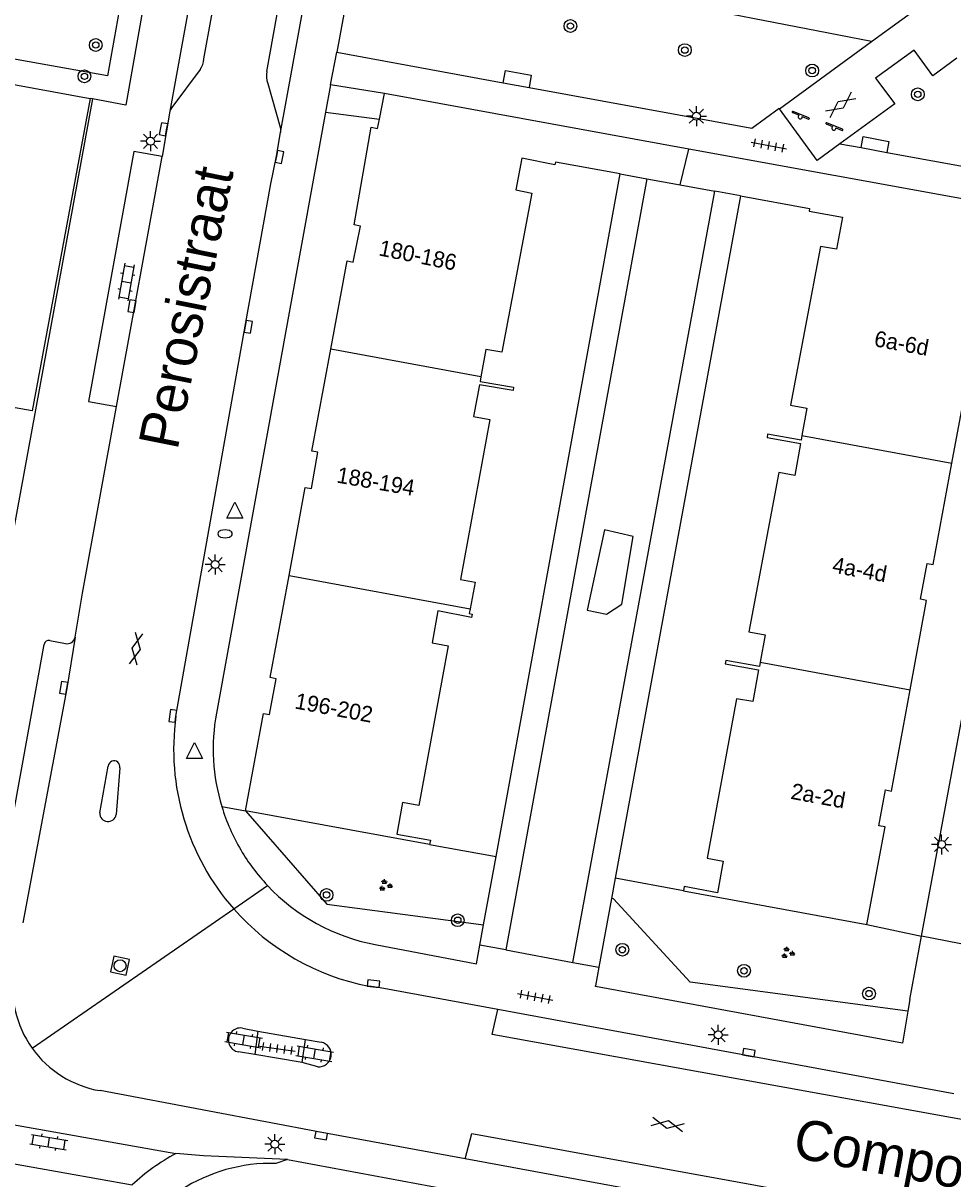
# Model space of a CAD drawing. Extents: x 132999 to 136000, y 398499 to 400501.
# Drawn here: x 133228.8 to 133287, y 400236.7 to 400309.1 of the extents above; entities that cross this region are included whole.
import ezdxf

# ---------------------------------------------------------------- set-up
doc = ezdxf.new("R2010")
doc.units = 0
for name, color, linetype in [('gg-afsc-erfafscheiding', 7, 'Continuous'), ('gg-anno-huisnummerreeks BGT', 7, 'Continuous'), ('gg-anno-openbare ruimte label', 7, 'Continuous'), ('gg-bbg-gedigitaliseerde bebouwing', 7, 'Continuous'), ('gg-bbg-hoofdgebouw', 7, 'Continuous'), ('gg-bbg-tussenscheiding', 7, 'Continuous'), ('gg-knt-verharding', 7, 'Continuous'), ('gg-knt-verharding nz', 7, 'Continuous'), ('gt-grn-groengrens', 7, 'Continuous'), ('gt-grn-vlakafsluiter', 7, 'Continuous'), ('gt-grn-weggrens', 7, 'Continuous'), ('gt-symb-boom', 7, 'Continuous'), ('gt-symb-brandkraan', 7, 'Continuous'), ('gt-symb-gesloten verharding', 7, 'Continuous'), ('gt-symb-groenvak', 7, 'Continuous'), ('gt-symb-klinker verharding', 7, 'Continuous'), ('gt-symb-kolk', 7, 'Continuous'), ('gt-symb-lichtmast', 7, 'Continuous'), ('gt-symb-rioolschacht', 7, 'Continuous'), ('gt-symb-speelvoorziening', 7, 'Continuous'), ('gt-symb-tegel verharding', 7, 'Continuous'), ('gt-symb-waterafsluiter', 7, 'Continuous')]:
    doc.layers.add(name, color=color, linetype=linetype)

# ---------------------------------------------------------------- blocks, each defined once
blk = doc.blocks.new('gt0-TEG1')
at = {"layer": 'gt-symb-tegel verharding'}
for p, q in [((-1.125, 0), (1.125, 0)), ((-0.9, -0.25), (-0.9, 0.25)), ((-0.45, -0.25), (-0.45, 0.25)), ((0, -0.25), (0, 0.25)), ((0.45, -0.25), (0.45, 0.25)), ((0.9, -0.25), (0.9, 0.25))]:
    blk.add_line(p, q, dxfattribs=at)
blk = doc.blocks.new('gt0-SV')
at = {"layer": 'gt-symb-speelvoorziening'}
for p, q in [((-0.477, 0.255), (-0.08, 0.096)), ((0.542, -0.076), (-0.449, 0.324)), ((0.125, 0.014), (0.515, -0.143))]:
    blk.add_line(p, q, dxfattribs=at)
for centre, radius, start, end in [((-0.466, 0.291), 0.0369, 63.6251, 252.66016), ((-0.002, -0.005), 0.128, 127.68665, 8.59861), ((0.531, -0.111), 0.0363, 243.50852, 72.54358)]:
    blk.add_arc(centre, radius, start, end, dxfattribs=at)
blk = doc.blocks.new('gt0-GESVH1')
at = {"layer": 'gt-symb-gesloten verharding'}
for p, q in [((-0.992, -0.261), (0.008, 0.239)), ((0.008, -0.261), (-0.992, 0.239)), ((0.008, 0.239), (1.008, -0.261)), ((1.008, 0.239), (0.008, -0.261))]:
    blk.add_line(p, q, dxfattribs=at)
blk = doc.blocks.new('gt0-BOOM')
at = {"layer": 'gt-symb-boom'}
for radius in [0.4, 0.2]:
    blk.add_circle((0, 0), radius, dxfattribs=at)
blk = doc.blocks.new('gt0-LMAST')
at = {"layer": 'gt-symb-lichtmast'}
for p, q in [((-0.182, 0.173), (-0.447, 0.438)), ((-0.005, 0.246), (-0.005, 0.621)), ((0.172, 0.173), (0.437, 0.438)), ((-0.255, -0.004), (-0.63, -0.004)), ((-0.182, -0.181), (-0.447, -0.446)), ((-0.005, -0.254), (-0.005, -0.629)), ((0.437, -0.446), (0.172, -0.181)), ((0.245, -0.004), (0.62, -0.004))]:
    blk.add_line(p, q, dxfattribs=at)
blk.add_circle((-0.005, -0.004), 0.25, dxfattribs=at)
blk = doc.blocks.new('gt0-GRVAK')
at = {"layer": 'gt-symb-groenvak'}
for p, q in [((-0.11, 0.189), (-0.228, 0.24)), ((-0.182, 0.153), (0.088, 0.153)), ((-0.091, 0.211), (-0.156, 0.322)), ((-0.047, 0.214), (-0.047, 0.393)), ((-0.004, 0.211), (0.061, 0.322)), ((0.015, 0.189), (0.133, 0.24)), ((0.262, -0.052), (0.197, 0.059)), ((0.305, -0.049), (0.305, 0.13)), ((0.349, -0.052), (0.414, 0.059)), ((-0.245, -0.228), (-0.363, -0.177)), ((-0.318, -0.264), (-0.047, -0.264)), ((-0.226, -0.206), (-0.291, -0.095)), ((-0.183, -0.203), (-0.183, -0.024)), ((-0.139, -0.206), (-0.074, -0.095)), ((-0.12, -0.228), (-0.002, -0.177)), ((0.243, -0.074), (0.125, -0.023)), ((0.17, -0.11), (0.441, -0.11)), ((0.368, -0.074), (0.486, -0.023))]:
    blk.add_line(p, q, dxfattribs=at)
blk = doc.blocks.new('gt0-KOLK')
at = {"layer": 'gt-symb-kolk'}
blk.add_lwpolyline([(0, 0), (0.375, 0), (0.375, 0.4), (-0.375, 0.4), (-0.375, 0), (0, 0)], dxfattribs=at)
blk = doc.blocks.new('gt0-BR')
at = {"layer": 'gt-symb-brandkraan'}
for centre, radius, start, end in [((-0.244, 0), 0.206, 107.56694, 252.43307), ((0.599, -2.664), 3, 106.89205, 107.56694), ((0, -0.691), 0.938, 73.10799, 106.89205), ((-0.599, -2.664), 3, 72.43309, 73.10799), ((0.244, 0), 0.206, 287.56695, 72.43309), ((0.599, 2.664), 3, 252.43307, 253.10797), ((0, 0.691), 0.938, 253.10797, 286.89206), ((-0.599, 2.664), 3, 286.89206, 287.56695)]:
    blk.add_arc(centre, radius, start, end, dxfattribs=at)
blk = doc.blocks.new('gt0-WAFSL')
at = {"layer": 'gt-symb-waterafsluiter'}
for p, q in [((-0.5, -0.333), (0, 0.667)), ((0, 0.667), (0.5, -0.333)), ((0.5, -0.333), (-0.5, -0.333))]:
    blk.add_line(p, q, dxfattribs=at)
blk = doc.blocks.new('gt0-KL1')
at = {"layer": 'gt-symb-klinker verharding'}
for p, q in [((-1.15, 0.3), (1.15, 0.3)), ((-1, -0.3), (-1, 0.3)), ((-0.5, 0.3), (-0.5, 0.45)), ((0, -0.3), (0, 0.3)), ((0.5, 0.3), (0.5, 0.45)), ((1, -0.3), (1, 0.3)), ((-1.15, -0.3), (1.15, -0.3)), ((-0.5, -0.45), (-0.5, -0.3)), ((0.5, -0.45), (0.5, -0.3))]:
    blk.add_line(p, q, dxfattribs=at)
blk = doc.blocks.new('gt0-RS')
at = {"layer": 'gt-symb-rioolschacht'}
blk.add_lwpolyline([(-0.5, -0.5), (0.5, -0.5), (0.5, 0.5), (-0.5, 0.5)], close=True, dxfattribs=at)
blk.add_circle((0, 0), 0.375, dxfattribs=at)

msp = doc.modelspace()

# ---------------------------------------------------------------- linework, layer by layer
at = {"layer": 'gg-afsc-erfafscheiding'}
for p, q in [((133254.26, 400257.67), (133258.423, 400256.907)), ((133270.16, 400254.77), (133265.885, 400255.554))]:
    msp.add_line(p, q, dxfattribs=at)
at = {"layer": 'gg-bbg-gedigitaliseerde bebouwing'}
msp.add_lwpolyline([(133229.367, 400284.807), (133204.898, 400289.122), (133208.46, 400308.81)], dxfattribs=at)
at = {"layer": 'gg-bbg-hoofdgebouw'}
for p, q in [((133208.46, 400308.81), (133233.01, 400304.364)), ((133251.123, 400303.052), (133251.44, 400304.66)), ((133270.5, 400301.185), (133251.44, 400304.66)), ((133233.01, 400304.364), (133229.367, 400284.807)), ((133289.56, 400297.71), (133270.5, 400301.185)), ((133266.201, 400299.637), (133267.86, 400299.334)), ((133267.86, 400299.334), (133269.96, 400298.95)), ((133269.96, 400298.95), (133272.114, 400298.556)), ((133273.73, 400298.26), (133272.114, 400298.556)), ((133254.26, 400257.67), (133242.74, 400259.77)), ((133270.16, 400254.77), (133281.65, 400252.65))]:
    msp.add_line(p, q, dxfattribs=at)
for points in [[(133248.07, 400288.667), (133249.1, 400294.19), (133249.48, 400294.12), (133249.93, 400296.37), (133249.54, 400296.45), (133250.61, 400302.56), (133251.01, 400302.48), (133251.123, 400303.052)], [(133266.201, 400299.637), (133262.14, 400300.38), (133262.11, 400300.21), (133260.03, 400300.63), (133259.66, 400298.63), (133260.67, 400298.44), (133258.78, 400288.47), (133257.78, 400288.65), (133257.478, 400286.926)], [(133273.73, 400298.26), (133278.05, 400297.47), (133278.02, 400297.3), (133280.12, 400296.92), (133279.75, 400294.92), (133278.74, 400295.1), (133276.86, 400285.16), (133277.88, 400284.98), (133277.58, 400283.256)], [(133286.972, 400281.528), (133288, 400287.1), (133287.62, 400287.17), (133288.03, 400289.41), (133288.42, 400289.34), (133289.55, 400295.46)], [(133245.463, 400274.511), (133246.48, 400280.01), (133246.87, 400279.94), (133247.27, 400282.22), (133246.88, 400282.29), (133248.07, 400288.667)], [(133257.478, 400286.926), (133257.43, 400286.65), (133259.52, 400286.28), (133259.49, 400286.07), (133257.39, 400286.44), (133257.02, 400284.45), (133258.04, 400284.26), (133256.2, 400274.26), (133257.12, 400274.09), (133256.805, 400272.412)], [(133277.58, 400283.256), (133277.53, 400282.97), (133275.43, 400283.34), (133275.39, 400283.14), (133277.49, 400282.77), (133277.13, 400280.77), (133276.12, 400280.95), (133274.26, 400270.98), (133275.27, 400270.79), (133274.959, 400269.072)], [(133284.353, 400267.343), (133285.38, 400272.94), (133285, 400273.01), (133285.41, 400275.25), (133285.8, 400275.18), (133286.972, 400281.528)], [(133242.74, 400259.77), (133243.86, 400265.87), (133244.24, 400265.8), (133244.66, 400268.04), (133244.28, 400268.12), (133245.463, 400274.511)], [(133256.805, 400272.412), (133256.75, 400272.12), (133256.92, 400272.09), (133256.88, 400271.87), (133254.78, 400272.28), (133254.42, 400270.28), (133255.42, 400270.1), (133253.58, 400260.11), (133252.56, 400260.29), (133252.21, 400258.31), (133254.311, 400257.93), (133254.26, 400257.67)], [(133274.959, 400269.072), (133274.91, 400268.8), (133272.81, 400269.18), (133272.78, 400268.98), (133274.86, 400268.6), (133274.5, 400266.61), (133273.49, 400266.79), (133271.64, 400256.82), (133272.65, 400256.63), (133272.29, 400254.65), (133270.2, 400255.03), (133270.16, 400254.77)], [(133281.65, 400252.65), (133282.78, 400258.77), (133282.4, 400258.84), (133282.81, 400261.08), (133283.19, 400261.01), (133284.353, 400267.343)]]:
    msp.add_lwpolyline(points, dxfattribs=at)
at = {"layer": 'gg-bbg-tussenscheiding'}
for p, q in [((133269.96, 400298.95), (133270.5, 400301.185)), ((133257.478, 400286.926), (133248.07, 400288.667)), ((133277.58, 400283.256), (133286.972, 400281.528)), ((133245.463, 400274.511), (133256.805, 400272.412)), ((133274.959, 400269.072), (133284.353, 400267.343))]:
    msp.add_line(p, q, dxfattribs=at)
at = {"layer": 'gg-knt-verharding'}
for p, q in [((133249.865, 400315.048), (133248.452, 400307.251)), ((133281.94, 400307.912), (133289.972, 400313.777)), ((133244.079, 400306.049), (133245.055, 400311.475)), ((133276.172, 400303.7), (133281.94, 400307.912)), ((133248.452, 400307.251), (133258.877, 400305.344)), ((133248.05, 400305.21), (133247.739, 400303.493)), ((133251.44, 400304.66), (133248.05, 400305.21)), ((133233.16, 400304.33), (133223.184, 400250.063)), ((133238.005, 400303.562), (133237.51, 400300.723)), ((133247.739, 400303.493), (133240.915, 400265.892)), ((133279.958, 400301.513), (133281.281, 400301.278)), ((133234.657, 400285.08), (133237.51, 400300.723)), ((133282.891, 400300.985), (133296.786, 400298.441)), ((133258.423, 400256.907), (133266.201, 400299.637)), ((133267.86, 400299.334), (133259.04, 400251.066)), ((133263.238, 400250.283), (133272.114, 400298.556)), ((133273.73, 400298.26), (133265.885, 400255.554)), ((133285.068, 400251.92), (133292.937, 400294.505)), ((133227.161, 400253.865), (133230.132, 400270.189)), ((133230.484, 400270.44), (133231.456, 400270.242)), ((133233.611, 400259.64), (133234.145, 400262.57)), ((133234.859, 400262.463), (133234.631, 400259.54)), ((133257.644, 400252.629), (133258.423, 400256.907)), ((133265.885, 400255.554), (133265.65, 400254.277)), ((133265.65, 400254.277), (133264.862, 400249.986)), ((133257.414, 400251.363), (133257.644, 400252.629)), ((133284.338, 400247.967), (133285.068, 400251.92)), ((133259.04, 400251.066), (133263.238, 400250.283)), ((133264.862, 400249.986), (133264.65, 400248.83)), ((133284.338, 400247.967), (133284.217, 400247.24)), ((133287.087, 400242.068), (133258.525, 400247.34)), ((133242.539, 400246.174), (133243.508, 400245.993)), ((133243.508, 400245.993), (133243.314, 400244.521)), ((133243.508, 400245.993), (133246.497, 400245.455)), ((133246.281, 400244.026), (133246.497, 400245.455)), ((133246.497, 400245.455), (133247.47, 400245.284)), ((133243.314, 400244.521), (133242.303, 400244.682)), ((133246.281, 400244.026), (133243.314, 400244.521)), ((133247.256, 400243.755), (133246.281, 400244.026)), ((133240.45, 400240.972), (133233.629, 400242.26)), ((133226.48, 400240.443), (133238.37, 400238.323)), ((133226.002, 400238.087), (133235.636, 400236.356)), ((133245.368, 400237.955), (133244.64, 400237.705)), ((133245.368, 400237.955), (133255.247, 400236.121)), ((133297.504, 400230.459), (133256.499, 400237.987))]:
    msp.add_line(p, q, dxfattribs=at)
for points in [[(133240.133, 400306.829), (133241.091, 400312.108), (133241.101, 400312.447), (133241.041, 400312.778), (133240.227, 400315.489), (133240.205, 400315.664), (133240.213, 400315.845)], [(133236.24, 400309.605), (133235.25, 400303.93), (133233.16, 400304.33)], [(133287.276, 400306.869), (133285.783, 400305.781), (133284.611, 400307.385), (133282.191, 400305.632), (133283.384, 400304.024), (133279.958, 400301.513)], [(133239.889, 400306.177), (133238.12, 400303.797), (133238.05, 400303.683), (133238.005, 400303.562)], [(133258.877, 400305.344), (133259.017, 400306.113), (133260.626, 400305.82), (133260.503, 400305.047)], [(133244.128, 400305.291), (133244.916, 400302.555), (133244.937, 400302.395), (133244.929, 400302.231)], [(133260.503, 400305.047), (133274.444, 400302.505), (133276.143, 400303.74), (133276.172, 400303.7)], [(133279.958, 400301.513), (133278.535, 400300.479), (133276.172, 400303.7)], [(133238.379, 400265.69), (133242.715, 400290.1), (133244.326, 400299.009), (133244.671, 400300.735), (133244.929, 400302.231)], [(133281.281, 400301.278), (133281.411, 400301.984), (133283.01, 400301.657), (133282.891, 400300.985)], [(133237.51, 400300.723), (133235.735, 400301.043), (133232.9, 400285.398), (133234.657, 400285.08)], [(133232.063, 400270.634), (133232.536, 400273.399), (133234.657, 400285.08)], [(133232.063, 400270.634), (133231.551, 400267.437), (133228.789, 400252.767)], [(133250.852, 400251.402), (133257.2, 400250.19), (133257.414, 400251.363)], [(133258.525, 400247.34), (133251.172, 400248.697), (133250.462, 400248.795)], [(133284.217, 400247.24), (133283.88, 400245.225), (133264.641, 400248.784), (133264.65, 400248.83)], [(133256.499, 400237.987), (133247.507, 400239.639), (133240.45, 400240.972)]]:
    msp.add_lwpolyline(points, dxfattribs=at)
for centre, radius, start, end in [((133239.023, 400306.873), 1.111, 321.21999, 357.74498), ((133245.554, 400305.764), 1.503, 169.05818, 198.33916), ((133231.566, 400270.738), 0.508, 257.51605, 348.19262), ((133230.444, 400270.124), 0.319, 82.80901, 168.17391), ((133253.326, 400263.611), 15.091, 172.08199, 221.3357), ((133253.178, 400263.66), 12.465, 169.68691, 196.8853), ((133234.506, 400262.54), 0.362, 347.72363, 175.23053), ((133253.234, 400263.675), 12.522, 196.8745, 210.48595), ((133234.124, 400259.618), 0.513, 177.53103, 351.27029), ((133253.182, 400263.654), 12.466, 210.52328, 223.29914), ((133253.197, 400263.665), 12.485, 223.29025, 259.17496), ((133253.326, 400263.613), 15.092, 221.34074, 259.06025), ((133234.707, 400248.713), 6.546, 170.18754, 215.34724), ((133242.418, 400245.428), 0.755, 80.78724, 261.23596), ((133234.703, 400248.716), 6.545, 215.3883, 260.55744), ((133247.331, 400244.524), 0.773, 264.44366, 79.62153), ((133244.753, 400226.567), 13.377, 118.5013, 132.96561), ((133244.334, 400227.344), 10.365, 88.30853, 157.5524)]:
    msp.add_arc(centre, radius, start, end, dxfattribs=at)
at = {"layer": 'gg-knt-verharding nz'}
for points in [[(133375.393, 400224.559), (133258.182, 400245.775), (133258.525, 400247.34)], [(133256.499, 400237.987), (133256.899, 400239.584), (133375.172, 400218.044)]]:
    msp.add_lwpolyline(points, dxfattribs=at)
at = {"layer": 'gt-grn-groengrens'}
for p, q in [((133247.739, 400303.493), (133251.123, 400303.052)), ((133241.251, 400260.04), (133242.74, 400259.77)), ((133281.65, 400252.65), (133285.068, 400251.92))]:
    msp.add_line(p, q, dxfattribs=at)
for points in [[(133234.819, 400309.857), (133234.104, 400305.77), (133190.418, 400313.595)], [(133281.94, 400307.912), (133266.424, 400310.944), (133266.77, 400312.978)], [(133267.008, 400276.95), (133265.222, 400277.363), (133264.121, 400272.337), (133265.337, 400272.085), (133266.3, 400272.714), (133267.008, 400276.95)], [(133242.74, 400259.77), (133247.836, 400253.924), (133257.644, 400252.629)], [(133284.217, 400247.24), (133270.578, 400249.058), (133265.771, 400254.255), (133265.65, 400254.277)]]:
    msp.add_lwpolyline(points, dxfattribs=at)
at = {"layer": 'gt-grn-vlakafsluiter'}
msp.add_line((133233.16, 400304.33), (133233.01, 400304.364), dxfattribs=at)
at = {"layer": 'gt-grn-weggrens'}
for p, q in [((133240.213, 400315.845), (133238.005, 400303.562)), ((133244.929, 400302.231), (133247.217, 400314.724)), ((133248.05, 400305.21), (133248.452, 400307.251)), ((133258.877, 400305.344), (133260.503, 400305.047)), ((133281.281, 400301.278), (133282.891, 400300.985)), ((133241.995, 400253.644), (133244.109, 400255.104)), ((133229.367, 400244.926), (133241.995, 400253.644)), ((133288.18, 400251.32), (133285.068, 400251.92)), ((133259.04, 400251.066), (133257.414, 400251.363)), ((133263.238, 400250.283), (133264.862, 400249.986)), ((133240.107, 400238.182), (133238.37, 400238.323)), ((133245.368, 400237.955), (133240.107, 400238.182))]:
    msp.add_line(p, q, dxfattribs=at)

# ---------------------------------------------------------------- block references
at = {"layer": 'gt-symb-boom'}
for p in [(133263.079, 400308.889), (133233.359, 400307.701), (133270.244, 400307.383), (133232.649, 400305.745), (133278.217, 400306.104), (133284.832, 400304.614), (133247.812, 400254.511), (133256.027, 400252.925), (133266.332, 400251.079), (133281.775, 400248.336)]:
    msp.add_blockref('gt0-BOOM', p, dxfattribs=at)
at = {"layer": 'gt-symb-boom', "rotation": 90}
msp.add_blockref('gt0-BOOM', (133273.951, 400249.76), dxfattribs=at)
at = {"layer": 'gt-symb-brandkraan'}
msp.add_blockref('gt0-BR', (133241.457, 400277.11), dxfattribs=at)
at = {"layer": 'gt-symb-gesloten verharding'}
for p, rotation in [((133279.991, 400303.963), 36.377067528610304), ((133235.872, 400269.912), 79.5773454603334), ((133269.162, 400240.149), -11.130111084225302)]:
    msp.add_blockref('gt0-GESVH1', p, dxfattribs=dict(at, rotation=rotation))
at = {"layer": 'gt-symb-groenvak'}
for p in [(133251.484, 400255.101), (133276.671, 400250.876)]:
    msp.add_blockref('gt0-GRVAK', p, dxfattribs=at)
at = {"layer": 'gt-symb-klinker verharding'}
for p, rotation in [((133235.271, 400292.873), -99.84862238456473), ((133242.62, 400245.435), -9.556527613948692), ((133247.061, 400244.572), -9.556527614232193), ((133230.418, 400239.032), -9.443474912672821)]:
    msp.add_blockref('gt0-KL1', p, dxfattribs=dict(at, rotation=rotation))
at = {"layer": 'gt-symb-kolk'}
for p, rotation in [((133237.798, 400302.394), 79.92566727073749), ((133244.671, 400300.735), -101.29870020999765), ((133235.826, 400291.323), 79.80279442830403), ((133242.715, 400290.1), -100.36632260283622), ((133231.551, 400267.437), 80.89984268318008), ((133238.379, 400265.69), 82.59081596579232), ((133250.723, 400248.754), -7.238726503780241), ((133274.215, 400244.441), -10.48938981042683), ((133247.507, 400239.639), 169.63367739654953)]:
    msp.add_blockref('gt0-KOLK', p, dxfattribs=dict(at, rotation=rotation))
at = {"layer": 'gt-symb-lichtmast'}
for p in [(133270.972, 400303.248), (133236.795, 400301.68), (133240.843, 400275.184), (133286.325, 400257.676), (133272.335, 400245.757), (133244.579, 400238.91)]:
    msp.add_blockref('gt0-LMAST', p, dxfattribs=at)
at = {"layer": 'gt-symb-rioolschacht', "rotation": -102.17475113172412}
msp.add_blockref('gt0-RS', (133234.878, 400250.079), dxfattribs=at)
at = {"layer": 'gt-symb-speelvoorziening'}
for p in [(133277.474, 400303.214), (133279.579, 400302.504)]:
    msp.add_blockref('gt0-SV', p, dxfattribs=at)
at = {"layer": 'gt-symb-tegel verharding'}
for p, rotation in [((133275.503, 400301.412), -10.54573436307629), ((133260.878, 400248.13), -10.71464389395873), ((133244.735, 400244.894), -7.935550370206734)]:
    msp.add_blockref('gt0-TEG1', p, dxfattribs=dict(at, rotation=rotation))
at = {"layer": 'gt-symb-waterafsluiter'}
for p in [(133242.06, 400278.432), (133239.549, 400263.377)]:
    msp.add_blockref('gt0-WAFSL', p, dxfattribs=at)

# ---------------------------------------------------------------- texts
at = {"layer": 'gg-anno-huisnummerreeks BGT'}
for s, rotation, p in [('180-186', 348.7, (133251.029, 400294.541)), ('6a-6d', 349.6, (133282.047, 400288.859)), ('188-194', 350.1, (133248.396, 400280.324)), ('4a-4d', 349.6, (133279.426, 400274.696)), ('196-202', 349.4, (133245.773, 400266.185)), ('2a-2d', 349.6, (133276.827, 400260.532))]:
    msp.add_text(s, height=1, rotation=rotation, dxfattribs=at).set_placement(p)
at = {"layer": 'gg-anno-openbare ruimte label'}
for s, rotation, p in [('Perosistraat', 78.6, (133238.471, 400282.292)), ('Componistenlaan', 349.2, (133276.919, 400238.11))]:
    msp.add_text(s, height=2.5, rotation=rotation, dxfattribs=at).set_placement(p)

doc.saveas('drawing.dxf')
